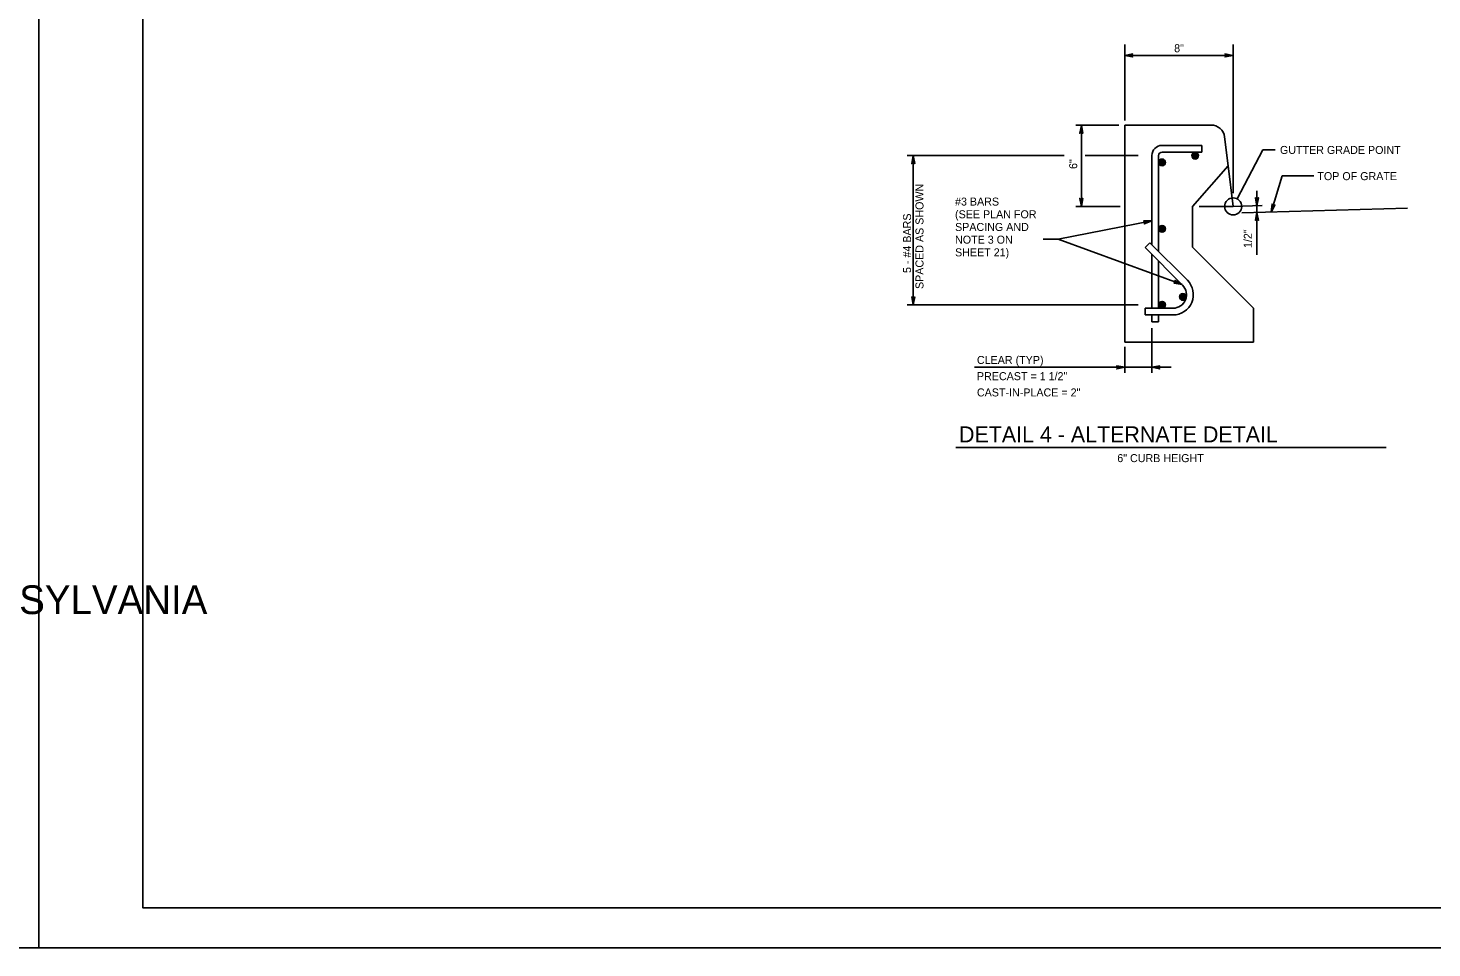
# Model space of a CAD drawing. Extents: x 2087776 to 2104538, y 970919 to 982612.
# Drawn here: x 2098799 to 2100525, y 972868 to 973999 of the extents above; entities that cross this region are included whole.
import ezdxf

# ---------------------------------------------------------------- set-up
doc = ezdxf.new("R2010")
doc.units = 0
doc.layers.add('1', color=7, linetype='Continuous')
doc.layers.add('PLT-BNDY', color=7, linetype='Continuous')

msp = doc.modelspace()

# ---------------------------------------------------------------- linework, layer by layer
at = {"layer": '1'}
for p, q in [((2100147.5, 973885.9), (2100147.5, 973979.4)), ((2100280.9, 973796.5), (2100280.9, 973979.4)), ((2100147.5, 973965.8), (2100280.9, 973965.8)), ((2100087.3, 973880.1), (2100140.2, 973880.1)), ((2100094.2, 973780.1), (2100094.2, 973880.1)), ((2100147.5, 973613.2), (2100147.5, 973880.1)), ((2100253.7, 973880.1), (2100147.5, 973880.1)), ((2100274.6, 973830.1), (2100270.2, 973865.5)), ((2099880, 973842.5), (2100073.1, 973842.5)), ((2099887.6, 973842.5), (2099887.6, 973659.1)), ((2100098.7, 973842.5), (2100163.9, 973842.5)), ((2100180.9, 973732.9), (2100180.9, 973842.6)), ((2100189.2, 973724.6), (2100189.2, 973842.6)), ((2100193.4, 973855.1), (2100242.5, 973855.1)), ((2100193.4, 973846.7), (2100242.5, 973846.7)), ((2100242.5, 973855.1), (2100242.5, 973846.7)), ((2100285.7, 973789.4), (2100317.5, 973849.7)), ((2100317.5, 973849.7), (2100332.6, 973849.7)), ((2100274.6, 973830.1), (2100230.9, 973780.1)), ((2100280.9, 973780.1), (2100274.6, 973830.1)), ((2100341.3, 973817.6), (2100327.6, 973773.2)), ((2100341.3, 973817.6), (2100380, 973817.6)), ((2100310.1, 973799.3), (2100310.1, 973720.7)), ((2100087.3, 973780.1), (2100141.9, 973780.1)), ((2100230.9, 973730.1), (2100230.9, 973780.1)), ((2100239.1, 973780.1), (2100280.9, 973780.1)), ((2100316.7, 973781.1), (2100280.9, 973780.1)), ((2100280.9, 973780.1), (2100280.9, 973780.1)), ((2100495.4, 973778.1), (2100291.4, 973772.1)), ((2100180.9, 973762.3), (2100065.8, 973740)), ((2100047.3, 973740), (2100065.8, 973740)), ((2100065.8, 973740), (2100218, 973684)), ((2100172.5, 973729.5), (2100178.4, 973735.4)), ((2100224.6, 973689.2), (2100178.4, 973735.4)), ((2100218.7, 973683.3), (2100172.5, 973729.5)), ((2100180.9, 973654.9), (2100180.9, 973721.2)), ((2100305.9, 973655.1), (2100230.9, 973730.1)), ((2100189.2, 973654.9), (2100189.2, 973712.8)), ((2099880, 973659.1), (2100163.9, 973659.1)), ((2100172.5, 973646.6), (2100172.5, 973654.9)), ((2100206.9, 973654.9), (2100172.5, 973654.9)), ((2100305.9, 973613.2), (2100305.9, 973655.1)), ((2100206.9, 973646.6), (2100172.5, 973646.6)), ((2100180.9, 973638.2), (2100180.9, 973646.6)), ((2100189.2, 973638.2), (2100180.9, 973638.2)), ((2100189.2, 973638.2), (2100189.2, 973646.6)), ((2100180.9, 973630.4), (2100180.9, 973575.6)), ((2100305.9, 973613.2), (2100147.5, 973613.2)), ((2100147.5, 973607.5), (2100147.5, 973575.6)), ((2099962.8, 973582.2), (2100204.5, 973582.2)), ((2099939.7, 973483.5), (2100469, 973483.5))]:
    msp.add_line(p, q, dxfattribs=at)
for points in [[(2101519.1, 972917.4), (2101519.1, 974767.8), (2098940.4, 974767.8), (2098940.4, 972917.4), (2101519.1, 972917.4), (2101519.1, 973003.8), (2100862.9, 973003.8), (2100862.9, 973216), (2101519.1, 973216), (2101519.1, 973311.1), (2100862.9, 973311.1), (2100862.9, 972917.4), (2101121.5, 972917.4), (2101121.5, 973003.8), (2101121.5, 972917.4), (2101374.1, 972917.4), (2101374.1, 973003.8), (2101374.1, 972963.4), (2101519.1, 972963.4)], [(2100147.5, 973965.8), (2100157.3, 973967.6), (2100156.9, 973967.4), (2100156.6, 973967.1), (2100156.4, 973966.8), (2100156.2, 973966.5), (2100156.1, 973966.1), (2100156.1, 973965.8), (2100156.1, 973965.5), (2100156.2, 973965.1), (2100156.4, 973964.8), (2100156.6, 973964.5), (2100156.9, 973964.2), (2100157.3, 973964), (2100147.5, 973965.8), (2100156.9, 973964.2), (2100156.6, 973964.5), (2100147.5, 973965.8), (2100156.4, 973964.8), (2100156.2, 973965.1), (2100147.5, 973965.8), (2100156.1, 973965.5), (2100156.1, 973965.8), (2100147.5, 973965.8), (2100156.1, 973966.1), (2100156.2, 973966.5), (2100147.5, 973965.8), (2100156.4, 973966.8), (2100156.6, 973967.1), (2100147.5, 973965.8), (2100156.9, 973967.4)], [(2100280.5, 973965.8), (2100270.7, 973964), (2100271.1, 973964.2), (2100271.5, 973964.5), (2100271.7, 973964.8), (2100271.9, 973965.1), (2100271.9, 973965.5), (2100272, 973965.8), (2100271.9, 973966.1), (2100271.9, 973966.5), (2100271.7, 973966.8), (2100271.5, 973967.1), (2100271.1, 973967.4), (2100270.7, 973967.6), (2100280.5, 973965.8), (2100271.1, 973967.4), (2100271.5, 973967.1), (2100280.5, 973965.8), (2100271.7, 973966.8), (2100271.9, 973966.5), (2100280.5, 973965.8), (2100271.9, 973966.1), (2100272, 973965.8), (2100280.5, 973965.8), (2100271.9, 973965.5), (2100271.9, 973965.1), (2100280.5, 973965.8), (2100271.7, 973964.8), (2100271.5, 973964.5), (2100280.5, 973965.8), (2100271.1, 973964.2)], [(2100094.2, 973879.8), (2100096, 973870), (2100095.7, 973870.3), (2100095.5, 973870.7), (2100095.1, 973870.9), (2100094.8, 973871.1), (2100094.5, 973871.2), (2100094.2, 973871.2), (2100093.8, 973871.2), (2100093.5, 973871.1), (2100093.2, 973870.9), (2100092.8, 973870.7), (2100092.6, 973870.3), (2100092.3, 973870), (2100094.2, 973879.8), (2100092.6, 973870.3), (2100092.8, 973870.7), (2100094.2, 973879.8), (2100093.2, 973870.9), (2100093.5, 973871.1), (2100094.2, 973879.8), (2100093.8, 973871.2), (2100094.2, 973871.2), (2100094.2, 973879.8), (2100094.5, 973871.2), (2100094.8, 973871.1), (2100094.2, 973879.8), (2100095.1, 973870.9), (2100095.5, 973870.7), (2100094.2, 973879.8), (2100095.7, 973870.3)], [(2099887.6, 973842.5), (2099889.4, 973832.7), (2099889.2, 973833.1), (2099888.9, 973833.4), (2099888.6, 973833.6), (2099888.2, 973833.8), (2099887.9, 973833.9), (2099887.6, 973833.9), (2099887.3, 973833.9), (2099886.9, 973833.8), (2099886.6, 973833.6), (2099886.3, 973833.4), (2099886, 973833.1), (2099885.7, 973832.7), (2099887.6, 973842.5), (2099886, 973833.1), (2099886.3, 973833.4), (2099887.6, 973842.5), (2099886.6, 973833.6), (2099886.9, 973833.8), (2099887.6, 973842.5), (2099887.3, 973833.9), (2099887.6, 973833.9), (2099887.6, 973842.5), (2099887.9, 973833.9), (2099888.2, 973833.8), (2099887.6, 973842.5), (2099888.6, 973833.6), (2099888.9, 973833.4), (2099887.6, 973842.5), (2099889.2, 973833.1)], [(2100094.2, 973780.1), (2100092.3, 973789.9), (2100092.6, 973789.5), (2100092.8, 973789.1), (2100093.2, 973788.9), (2100093.5, 973788.7), (2100093.8, 973788.7), (2100094.2, 973788.6), (2100094.5, 973788.7), (2100094.8, 973788.7), (2100095.1, 973788.9), (2100095.5, 973789.1), (2100095.7, 973789.5), (2100096, 973789.9), (2100094.2, 973780.1), (2100095.7, 973789.5), (2100095.5, 973789.1), (2100094.2, 973780.1), (2100095.1, 973788.9), (2100094.8, 973788.7), (2100094.2, 973780.1), (2100094.5, 973788.7), (2100094.2, 973788.6), (2100094.2, 973780.1), (2100093.8, 973788.7), (2100093.5, 973788.7), (2100094.2, 973780.1), (2100093.2, 973788.9), (2100092.8, 973789.1), (2100094.2, 973780.1), (2100092.6, 973789.5)], [(2100310.1, 973780.9), (2100308.3, 973790.7), (2100308.5, 973790.3), (2100308.8, 973790), (2100309.1, 973789.8), (2100309.4, 973789.6), (2100309.8, 973789.5), (2100310.1, 973789.5), (2100310.4, 973789.5), (2100310.7, 973789.6), (2100311.1, 973789.8), (2100311.4, 973790), (2100311.7, 973790.3), (2100311.9, 973790.7), (2100310.1, 973780.9), (2100311.7, 973790.3), (2100311.4, 973790), (2100310.1, 973780.9), (2100311.1, 973789.8), (2100310.7, 973789.6), (2100310.1, 973780.9), (2100310.4, 973789.5), (2100310.1, 973789.5), (2100310.1, 973780.9), (2100309.8, 973789.5), (2100309.4, 973789.6), (2100310.1, 973780.9), (2100309.1, 973789.8), (2100308.8, 973790), (2100310.1, 973780.9), (2100308.5, 973790.3)], [(2100310.1, 973772.6), (2100311.9, 973762.9), (2100311.7, 973763.2), (2100311.4, 973763.6), (2100311.1, 973763.8), (2100310.7, 973764), (2100310.4, 973764.1), (2100310.1, 973764.1), (2100309.8, 973764.1), (2100309.4, 973764), (2100309.1, 973763.8), (2100308.8, 973763.6), (2100308.5, 973763.2), (2100308.3, 973762.9), (2100310.1, 973772.6), (2100308.5, 973763.2), (2100308.8, 973763.6), (2100310.1, 973772.6), (2100309.1, 973763.8), (2100309.4, 973764), (2100310.1, 973772.6), (2100309.8, 973764.1), (2100310.1, 973764.1), (2100310.1, 973772.6), (2100310.4, 973764.1), (2100310.7, 973764), (2100310.1, 973772.6), (2100311.1, 973763.8), (2100311.4, 973763.6), (2100310.1, 973772.6), (2100311.7, 973763.2)], [(2100327.6, 973773.2), (2100328.7, 973783.1), (2100328.8, 973782.6), (2100329, 973782.2), (2100329.2, 973781.9), (2100329.5, 973781.6), (2100329.8, 973781.5), (2100330.1, 973781.3), (2100330.4, 973781.3), (2100330.8, 973781.2), (2100331.1, 973781.3), (2100331.5, 973781.4), (2100331.9, 973781.7), (2100332.2, 973782), (2100327.6, 973773.2), (2100331.9, 973781.7), (2100331.5, 973781.4), (2100327.6, 973773.2), (2100331.1, 973781.3), (2100330.8, 973781.2), (2100327.6, 973773.2), (2100330.4, 973781.3), (2100330.1, 973781.3), (2100327.6, 973773.2), (2100329.8, 973781.5), (2100329.5, 973781.6), (2100327.6, 973773.2), (2100329.2, 973781.9), (2100329, 973782.2), (2100327.6, 973773.2), (2100328.8, 973782.6)], [(2100180.9, 973762.3), (2100171.6, 973758.6), (2100171.9, 973759), (2100172.2, 973759.3), (2100172.4, 973759.7), (2100172.5, 973760), (2100172.5, 973760.3), (2100172.5, 973760.7), (2100172.4, 973761), (2100172.2, 973761.3), (2100172, 973761.6), (2100171.7, 973761.9), (2100171.3, 973762.1), (2100170.9, 973762.2), (2100180.9, 973762.3), (2100171.3, 973762.1), (2100171.7, 973761.9), (2100180.9, 973762.3), (2100172, 973761.6), (2100172.2, 973761.3), (2100180.9, 973762.3), (2100172.4, 973761), (2100172.5, 973760.7), (2100180.9, 973762.3), (2100172.5, 973760.3), (2100172.5, 973760), (2100180.9, 973762.3), (2100172.4, 973759.7), (2100172.2, 973759.3), (2100180.9, 973762.3), (2100171.9, 973759)], [(2100218, 973684), (2100208.2, 973685.7), (2100208.6, 973685.8), (2100209.1, 973685.9), (2100209.4, 973686.1), (2100209.7, 973686.4), (2100209.8, 973686.7), (2100210, 973687), (2100210, 973687.3), (2100210.1, 973687.6), (2100210, 973688), (2100210, 973688.4), (2100209.7, 973688.7), (2100209.4, 973689.1), (2100218, 973684), (2100209.7, 973688.7), (2100210, 973688.4), (2100218, 973684), (2100210, 973688), (2100210.1, 973687.6), (2100218, 973684), (2100210, 973687.3), (2100210, 973687), (2100218, 973684), (2100209.8, 973686.7), (2100209.7, 973686.4), (2100218, 973684), (2100209.4, 973686.1), (2100209.1, 973685.9), (2100218, 973684), (2100208.6, 973685.8)], [(2099887.6, 973659.1), (2099885.7, 973668.8), (2099886, 973668.5), (2099886.3, 973668.1), (2099886.6, 973667.9), (2099886.9, 973667.7), (2099887.3, 973667.6), (2099887.6, 973667.6), (2099887.9, 973667.6), (2099888.2, 973667.7), (2099888.6, 973667.9), (2099888.9, 973668.1), (2099889.2, 973668.5), (2099889.4, 973668.8), (2099887.6, 973659.1), (2099889.2, 973668.5), (2099888.9, 973668.1), (2099887.6, 973659.1), (2099888.6, 973667.9), (2099888.2, 973667.7), (2099887.6, 973659.1), (2099887.9, 973667.6), (2099887.6, 973667.6), (2099887.6, 973659.1), (2099887.3, 973667.6), (2099886.9, 973667.7), (2099887.6, 973659.1), (2099886.6, 973667.9), (2099886.3, 973668.1), (2099887.6, 973659.1), (2099886, 973668.5)], [(2100147.5, 973582.2), (2100137.7, 973580.3), (2100138.1, 973580.6), (2100138.5, 973580.9), (2100138.7, 973581.2), (2100138.9, 973581.5), (2100138.9, 973581.8), (2100139, 973582.2), (2100138.9, 973582.5), (2100138.9, 973582.8), (2100138.7, 973583.2), (2100138.5, 973583.5), (2100138.1, 973583.7), (2100137.7, 973584), (2100147.5, 973582.2), (2100138.1, 973583.7), (2100138.5, 973583.5), (2100147.5, 973582.2), (2100138.7, 973583.2), (2100138.9, 973582.8), (2100147.5, 973582.2), (2100138.9, 973582.5), (2100139, 973582.2), (2100147.5, 973582.2), (2100138.9, 973581.8), (2100138.9, 973581.5), (2100147.5, 973582.2), (2100138.7, 973581.2), (2100138.5, 973580.9), (2100147.5, 973582.2), (2100138.1, 973580.6)], [(2100180.9, 973582.2), (2100190.6, 973584), (2100190.3, 973583.7), (2100189.9, 973583.5), (2100189.7, 973583.2), (2100189.5, 973582.8), (2100189.4, 973582.5), (2100189.4, 973582.2), (2100189.4, 973581.8), (2100189.5, 973581.5), (2100189.7, 973581.2), (2100189.9, 973580.9), (2100190.3, 973580.6), (2100190.6, 973580.3), (2100180.9, 973582.2), (2100190.3, 973580.6), (2100189.9, 973580.9), (2100180.9, 973582.2), (2100189.7, 973581.2), (2100189.5, 973581.5), (2100180.9, 973582.2), (2100189.4, 973581.8), (2100189.4, 973582.2), (2100180.9, 973582.2), (2100189.4, 973582.5), (2100189.5, 973582.8), (2100180.9, 973582.2), (2100189.7, 973583.2), (2100189.9, 973583.5), (2100180.9, 973582.2), (2100190.3, 973583.7)]]:
    msp.add_lwpolyline(points, dxfattribs=at)
for centre, radius in [((2100234.1, 973842.5), 4.17), ((2100234.1, 973842.5), 3.87), ((2100234.1, 973842.5), 3.58), ((2100234.1, 973842.5), 3.28), ((2100234.1, 973842.5), 2.98), ((2100234.1, 973842.5), 2.69), ((2100234.1, 973842.5), 2.39), ((2100234.1, 973842.5), 2.1), ((2100234.1, 973842.5), 1.8), ((2100234.1, 973842.5), 1.5), ((2100234.1, 973842.5), 1.21), ((2100234.1, 973842.5), 0.912), ((2100234.1, 973842.5), 0.616), ((2100234.1, 973842.5), 0.32), ((2100193.4, 973834.2), 4.17), ((2100193.4, 973834.2), 3.87), ((2100193.4, 973834.2), 3.58), ((2100193.4, 973834.2), 3.28), ((2100193.4, 973834.2), 2.98), ((2100193.4, 973834.2), 2.69), ((2100193.4, 973834.2), 2.39), ((2100193.4, 973834.2), 2.1), ((2100193.4, 973834.2), 1.8), ((2100193.4, 973834.2), 1.5), ((2100193.4, 973834.2), 1.21), ((2100193.4, 973834.2), 0.912), ((2100193.4, 973834.2), 0.616), ((2100193.4, 973834.2), 0.32), ((2100280.9, 973780.1), 10.5), ((2100193.4, 973752.5), 4.17), ((2100193.4, 973752.5), 3.87), ((2100193.4, 973752.5), 3.58), ((2100193.4, 973752.5), 3.28), ((2100193.4, 973752.5), 2.98), ((2100193.4, 973752.5), 2.69), ((2100193.4, 973752.5), 2.39), ((2100193.4, 973752.5), 2.1), ((2100193.4, 973752.5), 1.8), ((2100193.4, 973752.5), 1.5), ((2100193.4, 973752.5), 1.21), ((2100193.4, 973752.5), 0.912), ((2100193.4, 973752.5), 0.616), ((2100193.4, 973752.5), 0.32), ((2100219.1, 973668.8), 4.17), ((2100219.1, 973668.8), 3.87), ((2100219.1, 973668.8), 3.58), ((2100219.1, 973668.8), 3.28), ((2100219.1, 973668.8), 2.98), ((2100219.1, 973668.8), 2.69), ((2100219.1, 973668.8), 2.39), ((2100219.1, 973668.8), 2.1), ((2100219.1, 973668.8), 1.8), ((2100219.1, 973668.8), 1.5), ((2100219.1, 973668.8), 1.21), ((2100219.1, 973668.8), 0.912), ((2100219.1, 973668.8), 0.616), ((2100219.1, 973668.8), 0.32), ((2100193.4, 973659.1), 4.17), ((2100193.4, 973659.1), 3.87), ((2100193.4, 973659.1), 3.58), ((2100193.4, 973659.1), 3.28), ((2100193.4, 973659.1), 2.98), ((2100193.4, 973659.1), 2.69), ((2100193.4, 973659.1), 2.39), ((2100193.4, 973659.1), 2.1), ((2100193.4, 973659.1), 1.8), ((2100193.4, 973659.1), 1.5), ((2100193.4, 973659.1), 1.21), ((2100193.4, 973659.1), 0.912), ((2100193.4, 973659.1), 0.616), ((2100193.4, 973659.1), 0.32)]:
    msp.add_circle(centre, radius, dxfattribs=at)
for centre, radius, start, end in [((2100253.7, 973863.4), 16.7, 7.1218, 90), ((2100193.4, 973842.6), 12.5, 90, 180), ((2100193.4, 973842.6), 4.16, 90, 180), ((2100206.9, 973671.6), 25, 270, 45), ((2100206.9, 973671.5), 16.6, 270, 45)]:
    msp.add_arc(centre, radius, start, end, dxfattribs=at)
at = {"layer": 'PLT-BNDY'}
for points in [[(2096053.2, 974817), (2098812.4, 974817), (2098812.4, 972868.2), (2096053.2, 972868.2)], [(2098812.4, 974817), (2101571.6, 974817), (2101571.6, 972868.2), (2098812.4, 972868.2)]]:
    msp.add_lwpolyline(points, close=True, dxfattribs=at)

# ---------------------------------------------------------------- texts
at = {"layer": '1'}
for s, height, p in [('8"', 9.84, (2100208.3, 973969.7)), ('GUTTER GRADE POINT', 9.843, (2100338.4, 973844.6)), ('TOP OF GRATE', 9.843, (2100384.4, 973812.4)), ('#3 BARS', 9.84, (2099938.9, 973781.1)), ('(SEE PLAN FOR', 9.843, (2099938.9, 973765.5)), ('SPACING AND', 9.843, (2099938.9, 973749.9)), ('NOTE 3 ON', 9.84, (2099938.9, 973734.3)), ('SHEET 21)', 9.84, (2099938.9, 973718.7)), ('CLEAR (TYP)', 9.843, (2099965.8, 973586.3)), ('PRECAST = 1 1/2"', 9.843, (2099965.8, 973566.4)), ('CAST-IN-PLACE = 2"', 9.843, (2099965.8, 973546.4)), ('DETAIL 4 - ALTERNATE DETAIL', 19.685, (2099943.8, 973489.9)), ('6" CURB HEIGHT', 9.843, (2100138.4, 973465.6)), ('COMMONWEALTH OF PENNSYLVANIA', 35.379, (2098146.9, 973278.7))]:
    msp.add_text(s, height=height, dxfattribs=at).set_placement(p)
for s, height, p in [('6"', 9.84, (2100089.1, 973826.1)), ('SPACED AS SHOWN', 9.843, (2099900.1, 973678.5)), ('5 - #4 BARS', 9.843, (2099884.8, 973698.2)), ('1/2"', 9.84, (2100303.8, 973728.9))]:
    msp.add_text(s, height=height, rotation=90, dxfattribs=at).set_placement(p)

doc.saveas('drawing.dxf')
